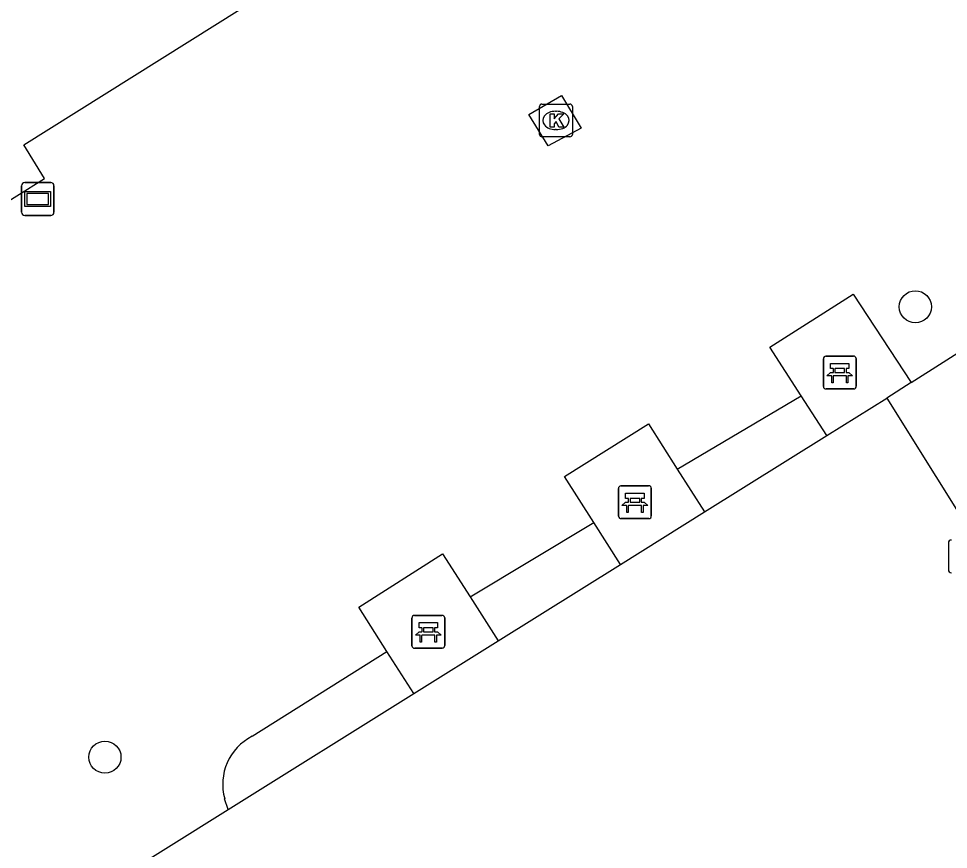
# Model space of a CAD drawing. Extents: x 158838 to 160074, y 386376 to 387776.
# Drawn here: x 159881.09 to 159909.44, y 387372.32 to 387397.64 of the extents above; entities that cross this region are included whole.
import ezdxf

# ---------------------------------------------------------------- set-up
doc = ezdxf.new("R2010")
doc.units = 0
for name, color, linetype in [('IMGEO_Bank', 7, 'Continuous'), ('IMGEO_Boom', 7, 'Continuous'), ('IMGEO_Haag', 7, 'Continuous'), ('IMGEO_Kolk', 7, 'Continuous'), ('IMGEO_Lichtpunt', 7, 'Continuous'), ('IMGEO_Rijbaan_lokaal_open', 7, 'Continuous'), ('IMGEO_Verklikker', 7, 'Continuous'), ('IMGEO_Voetpad_gesloten', 7, 'Continuous'), ('IMGEO_Voetpad_open', 7, 'Continuous')]:
    doc.layers.add(name, color=color, linetype=linetype)

msp = doc.modelspace()

# ---------------------------------------------------------------- linework, layer by layer
at = {"layer": 'IMGEO_Bank'}
for p, q in [((159905.626, 387386.431), (159905.626, 387387.272)), ((159905.626, 387387.272), (159905.626, 387386.431)), ((159905.701, 387387.356), (159906.542, 387387.356)), ((159906.542, 387387.356), (159905.701, 387387.356)), ((159906.626, 387387.281), (159906.626, 387386.44)), ((159906.626, 387386.44), (159906.626, 387387.281)), ((159905.935, 387386.862), (159905.935, 387386.968)), ((159905.979, 387386.968), (159905.979, 387386.862)), ((159906.267, 387386.974), (159905.985, 387386.974)), ((159906.273, 387386.862), (159906.273, 387386.968)), ((159906.317, 387386.968), (159906.317, 387386.862)), ((159906.323, 387386.754), (159905.93, 387386.754)), ((159905.985, 387386.856), (159906.267, 387386.856)), ((159906.551, 387386.356), (159905.71, 387386.356)), ((159905.71, 387386.356), (159906.551, 387386.356)), ((159899.38, 387382.477), (159899.38, 387383.318)), ((159899.38, 387383.318), (159899.38, 387382.477)), ((159899.455, 387383.402), (159900.296, 387383.402)), ((159900.296, 387383.402), (159899.455, 387383.402)), ((159900.38, 387383.327), (159900.38, 387382.486)), ((159900.38, 387382.486), (159900.38, 387383.327)), ((159899.689, 387382.908), (159899.689, 387383.014)), ((159899.733, 387383.014), (159899.733, 387382.908)), ((159900.021, 387383.02), (159899.739, 387383.02)), ((159900.027, 387382.908), (159900.027, 387383.014)), ((159900.071, 387383.014), (159900.071, 387382.908)), ((159900.077, 387382.8), (159899.684, 387382.8)), ((159899.739, 387382.902), (159900.021, 387382.902)), ((159900.305, 387382.402), (159899.464, 387382.402)), ((159899.464, 387382.402), (159900.305, 387382.402)), ((159893.08, 387378.529), (159893.08, 387379.37)), ((159893.08, 387379.37), (159893.08, 387378.529)), ((159893.155, 387379.454), (159893.996, 387379.454)), ((159893.996, 387379.454), (159893.155, 387379.454)), ((159894.08, 387379.379), (159894.08, 387378.538)), ((159894.08, 387378.538), (159894.08, 387379.379)), ((159893.389, 387378.96), (159893.389, 387379.066)), ((159893.433, 387379.066), (159893.433, 387378.96)), ((159893.721, 387379.072), (159893.439, 387379.072)), ((159893.727, 387378.96), (159893.727, 387379.066)), ((159893.771, 387379.066), (159893.771, 387378.96)), ((159893.777, 387378.852), (159893.384, 387378.852)), ((159893.439, 387378.954), (159893.721, 387378.954)), ((159894.005, 387378.454), (159893.164, 387378.454)), ((159893.164, 387378.454), (159894.005, 387378.454))]:
    msp.add_line(p, q, dxfattribs=at)
for points in [[(159905.929, 387386.974), (159905.843, 387386.974), (159905.843, 387387.135), (159906.406, 387387.135), (159906.406, 387386.974), (159906.323, 387386.974)], [(159905.873, 387386.754), (159905.731, 387386.754), (159905.843, 387386.856), (159905.929, 387386.856)], [(159905.923, 387386.747), (159905.923, 387386.54), (159905.88, 387386.54), (159905.88, 387386.747)], [(159906.323, 387386.856), (159906.406, 387386.856), (159906.518, 387386.754), (159906.379, 387386.754)], [(159906.373, 387386.747), (159906.373, 387386.54), (159906.329, 387386.54), (159906.329, 387386.747)], [(159899.683, 387383.02), (159899.597, 387383.02), (159899.597, 387383.181), (159900.16, 387383.181), (159900.16, 387383.02), (159900.077, 387383.02)], [(159899.627, 387382.8), (159899.485, 387382.8), (159899.597, 387382.902), (159899.683, 387382.902)], [(159899.677, 387382.793), (159899.677, 387382.586), (159899.634, 387382.586), (159899.634, 387382.793)], [(159900.077, 387382.902), (159900.16, 387382.902), (159900.272, 387382.8), (159900.133, 387382.8)], [(159900.127, 387382.793), (159900.127, 387382.586), (159900.083, 387382.586), (159900.083, 387382.793)], [(159893.383, 387379.072), (159893.297, 387379.072), (159893.297, 387379.233), (159893.86, 387379.233), (159893.86, 387379.072), (159893.777, 387379.072)], [(159893.327, 387378.852), (159893.185, 387378.852), (159893.297, 387378.954), (159893.383, 387378.954)], [(159893.377, 387378.845), (159893.377, 387378.638), (159893.334, 387378.638), (159893.334, 387378.845)], [(159893.777, 387378.954), (159893.86, 387378.954), (159893.972, 387378.852), (159893.833, 387378.852)], [(159893.827, 387378.845), (159893.827, 387378.638), (159893.783, 387378.638), (159893.783, 387378.845)]]:
    msp.add_lwpolyline(points, dxfattribs=at)
for centre, radius, start, end in [((159905.704, 387387.278), 0.0779, 92.4484, 184.2845), ((159905.704, 387387.278), 0.0779, 92.4484, 184.2845), ((159906.548, 387387.278), 0.0779, 2.4484, 94.2845), ((159906.548, 387387.278), 0.0779, 2.4484, 94.2845), ((159905.928, 387386.967), 0.00671, 2.8957, 87.1043), ((159905.985, 387386.967), 0.00671, 92.8957, 177.1043), ((159906.267, 387386.967), 0.00671, 2.8957, 87.1043), ((159906.324, 387386.967), 0.00671, 92.8957, 177.1043), ((159905.873, 387386.747), 0.00671, 2.8957, 87.1043), ((159905.93, 387386.747), 0.00671, 92.8957, 177.1043), ((159905.928, 387386.863), 0.00671, 272.8957, 357.1043), ((159905.985, 387386.863), 0.00671, 182.8957, 267.1043), ((159906.267, 387386.863), 0.00671, 272.8957, 357.1043), ((159906.324, 387386.863), 0.00671, 182.8957, 267.1043), ((159906.322, 387386.747), 0.00671, 2.8957, 87.1043), ((159906.379, 387386.747), 0.00671, 92.8957, 177.1043), ((159905.704, 387386.434), 0.0779, 182.4484, 274.2845), ((159905.704, 387386.434), 0.0779, 182.4484, 274.2845), ((159906.548, 387386.434), 0.0779, 272.4484, 4.2845), ((159906.548, 387386.434), 0.0779, 272.4484, 4.2845), ((159899.458, 387383.324), 0.0779, 92.4484, 184.2845), ((159899.458, 387383.324), 0.0779, 92.4484, 184.2845), ((159900.302, 387383.324), 0.0779, 2.4484, 94.2845), ((159900.302, 387383.324), 0.0779, 2.4484, 94.2845), ((159899.682, 387383.013), 0.00671, 2.8957, 87.1043), ((159899.739, 387383.013), 0.00671, 92.8957, 177.1043), ((159900.021, 387383.013), 0.00671, 2.8957, 87.1043), ((159900.078, 387383.013), 0.00671, 92.8957, 177.1043), ((159899.627, 387382.793), 0.00671, 2.8957, 87.1043), ((159899.684, 387382.793), 0.00671, 92.8957, 177.1043), ((159899.682, 387382.909), 0.00671, 272.8957, 357.1043), ((159899.739, 387382.909), 0.00671, 182.8957, 267.1043), ((159900.021, 387382.909), 0.00671, 272.8957, 357.1043), ((159900.078, 387382.909), 0.00671, 182.8957, 267.1043), ((159900.076, 387382.793), 0.00671, 2.8957, 87.1043), ((159900.133, 387382.793), 0.00671, 92.8957, 177.1043), ((159899.458, 387382.48), 0.0779, 182.4484, 274.2845), ((159899.458, 387382.48), 0.0779, 182.4484, 274.2845), ((159900.302, 387382.48), 0.0779, 272.4484, 4.2845), ((159900.302, 387382.48), 0.0779, 272.4484, 4.2845), ((159893.158, 387379.376), 0.0779, 92.4484, 184.2845), ((159893.158, 387379.376), 0.0779, 92.4484, 184.2845), ((159894.002, 387379.376), 0.0779, 2.4484, 94.2845), ((159894.002, 387379.376), 0.0779, 2.4484, 94.2845), ((159893.382, 387379.065), 0.00671, 2.8957, 87.1043), ((159893.439, 387379.065), 0.00671, 92.8957, 177.1043), ((159893.721, 387379.065), 0.00671, 2.8957, 87.1043), ((159893.778, 387379.065), 0.00671, 92.8957, 177.1043), ((159893.327, 387378.845), 0.00671, 2.8957, 87.1043), ((159893.384, 387378.845), 0.00671, 92.8957, 177.1043), ((159893.382, 387378.961), 0.00671, 272.8957, 357.1043), ((159893.439, 387378.961), 0.00671, 182.8957, 267.1043), ((159893.721, 387378.961), 0.00671, 272.8957, 357.1043), ((159893.778, 387378.961), 0.00671, 182.8957, 267.1043), ((159893.776, 387378.845), 0.00671, 2.8957, 87.1043), ((159893.833, 387378.845), 0.00671, 92.8957, 177.1043), ((159893.158, 387378.532), 0.0779, 182.4484, 274.2845), ((159893.158, 387378.532), 0.0779, 182.4484, 274.2845), ((159894.002, 387378.532), 0.0779, 272.4484, 4.2845), ((159894.002, 387378.532), 0.0779, 272.4484, 4.2845)]:
    msp.add_arc(centre, radius, start, end, dxfattribs=at)
at = {"layer": 'IMGEO_Boom'}
for centre in [(159908.431, 387388.86), (159883.72, 387375.131)]:
    msp.add_circle(centre, 0.489, dxfattribs=at)
at = {"layer": 'IMGEO_Haag'}
for points in [[(159901.17, 387383.91), (159904.946, 387386.15)], [(159894.858, 387380.018), (159898.627, 387382.28)], [(159888.205, 387375.768), (159892.318, 387378.355)], [(159887.482, 387373.542), (159887.37, 387373.861)]]:
    msp.add_lwpolyline(points, dxfattribs=at)
msp.add_arc((159888.955, 387374.303), 1.645, 117.1117, 195.5949, dxfattribs=at)
at = {"layer": 'IMGEO_Kolk'}
for p, q in [((159896.971, 387394.113), (159896.971, 387394.965)), ((159897.046, 387395.039), (159897.898, 387395.039)), ((159897.972, 387394.965), (159897.972, 387394.113)), ((159897.459, 387394.819), (159897.484, 387394.819)), ((159897.482, 387394.259), (159897.457, 387394.259)), ((159897.898, 387394.039), (159897.046, 387394.039))]:
    msp.add_line(p, q, dxfattribs=at)
for points in [[(159896.971, 387394.113), (159896.971, 387394.965)], [(159897.046, 387395.039), (159897.898, 387395.039)], [(159897.972, 387394.965), (159897.972, 387394.113)], [(159897.292, 387394.739), (159897.415, 387394.739), (159897.415, 387394.588), (159897.545, 387394.739), (159897.709, 387394.739), (159897.563, 387394.588), (159897.716, 387394.339), (159897.564, 387394.339), (159897.479, 387394.503), (159897.415, 387394.436), (159897.415, 387394.339), (159897.292, 387394.339), (159897.292, 387394.739)], [(159897.898, 387394.039), (159897.046, 387394.039)]]:
    msp.add_lwpolyline(points, dxfattribs=at)
for centre, start, end in [((159897.048, 387394.963), 91.552, 178.448), ((159897.048, 387394.963), 91.552, 178.448), ((159897.896, 387394.963), 1.552, 88.448), ((159897.896, 387394.963), 1.552, 88.448), ((159897.048, 387394.115), 181.552, 268.448), ((159897.048, 387394.115), 181.552, 268.448), ((159897.896, 387394.115), 271.552, 358.448), ((159897.896, 387394.115), 271.552, 358.448)]:
    msp.add_arc(centre, 0.0765, start, end, dxfattribs=at)
for centre, major_axis, ratio, start_param, end_param in [((159897.458, 387394.539), (-0.387, 0.002), 0.722429, 4.712389, 7.853982), ((159897.483, 387394.539), (-0.39, 0.002), 0.717154, 1.570796, 4.712389)]:
    msp.add_ellipse(centre, major_axis=major_axis, ratio=ratio, start_param=start_param, end_param=end_param, dxfattribs=at)
at = {"layer": 'IMGEO_Lichtpunt'}
msp.add_line((159909.439, 387381.655), (159909.439, 387380.848), dxfattribs=at)
msp.add_line((159909.439, 387381.655), (159909.439, 387380.848), dxfattribs=at)
for centre, start, end in [((159909.533, 387381.655), 90, 180), ((159909.533, 387381.655), 90, 180), ((159909.533, 387380.848), 180, 270), ((159909.533, 387380.848), 180, 270)]:
    msp.add_arc(centre, 0.0946, start, end, dxfattribs=at)
at = {"layer": 'IMGEO_Rijbaan_lokaal_open'}
for points in [[(159908.304, 387386.55), (159911.981, 387388.884)], [(159908.304, 387386.55), (159907.561, 387386.078)], [(159907.561, 387386.078), (159913.542, 387376.526), (159919.314, 387367.319)]]:
    msp.add_lwpolyline(points, dxfattribs=at)
at = {"layer": 'IMGEO_Verklikker'}
for p, q in [((159881.275, 387392.645), (159882.065, 387392.645)), ((159882.065, 387392.645), (159881.275, 387392.645)), ((159881.175, 387391.745), (159881.175, 387392.545)), ((159881.175, 387392.545), (159881.175, 387391.745)), ((159882.165, 387392.545), (159882.165, 387391.745)), ((159882.165, 387391.745), (159882.165, 387392.545)), ((159882.065, 387391.645), (159881.275, 387391.645)), ((159881.275, 387391.645), (159882.065, 387391.645))]:
    msp.add_line(p, q, dxfattribs=at)
for points in [[(159881.276, 387392.377), (159882.064, 387392.377), (159882.064, 387391.913), (159881.276, 387391.913), (159881.276, 387392.377)], [(159881.341, 387392.312), (159881.341, 387391.978), (159881.999, 387391.978), (159881.999, 387392.312), (159881.341, 387392.312)]]:
    msp.add_lwpolyline(points, dxfattribs=at)
for centre, start, end in [((159881.275, 387392.545), 90, 180), ((159881.275, 387392.545), 90, 180), ((159882.065, 387392.545), 0, 90), ((159882.065, 387392.545), 360, 90), ((159881.275, 387391.745), 180, 270), ((159881.275, 387391.745), 180, 270), ((159882.065, 387391.745), 270, 0), ((159882.065, 387391.745), 270, 0)]:
    msp.add_arc(centre, 0.1, start, end, dxfattribs=at)
at = {"layer": 'IMGEO_Voetpad_gesloten'}
for points in [[(159905.729, 387384.934), (159907.561, 387386.078)], [(159902.002, 387382.607), (159905.729, 387384.934)], [(159899.44, 387381.007), (159902.002, 387382.607)], [(159895.714, 387378.681), (159899.44, 387381.007)], [(159893.136, 387377.072), (159895.714, 387378.681)], [(159887.482, 387373.542), (159893.136, 387377.072)], [(159863.218, 387358.393), (159880.027, 387368.887), (159887.482, 387373.542)]]:
    msp.add_lwpolyline(points, dxfattribs=at)
at = {"layer": 'IMGEO_Voetpad_open'}
for points in [[(159868.372, 387384.313), (159881.872, 387392.769), (159881.245, 387393.796), (159899.56, 387405.277), (159897.354, 387408.761)], [(159896.65, 387394.723), (159897.644, 387395.3), (159898.24, 387394.309), (159897.239, 387393.765), (159896.65, 387394.723)], [(159904.946, 387386.15), (159903.997, 387387.625), (159906.533, 387389.24), (159908.304, 387386.55)], [(159905.729, 387384.934), (159904.946, 387386.15)], [(159898.627, 387382.28), (159897.733, 387383.682), (159900.29, 387385.289), (159901.17, 387383.91)], [(159901.17, 387383.91), (159902.002, 387382.607)], [(159899.44, 387381.007), (159898.627, 387382.28)], [(159892.318, 387378.355), (159891.459, 387379.702), (159894.016, 387381.332), (159894.858, 387380.018)], [(159894.858, 387380.018), (159895.714, 387378.681)], [(159893.136, 387377.072), (159892.318, 387378.355)]]:
    msp.add_lwpolyline(points, dxfattribs=at)

doc.saveas('drawing.dxf')
